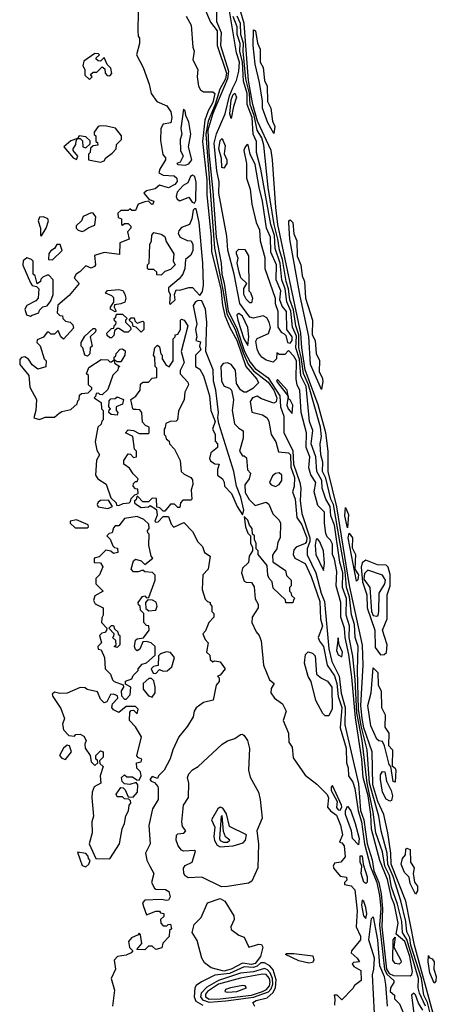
# Model space of a CAD drawing. Extents: x 2889633 to 3052318, y 540750 to 918690.
# Tile 405 of 656: x 3048407 to 3050668, y 694445 to 699785. Entities that reach past the tile are written whole.
import ezdxf

# ---------------------------------------------------------------- set-up
doc = ezdxf.new("R2010")
doc.units = 0

msp = doc.modelspace()

# ---------------------------------------------------------------- linework, layer by layer
at = {"layer": '0CON02XD'}
for points in [[(3050525, 694600), (3050535, 694607.5), (3050537.6, 694622.4), (3050524.3, 694704.3), (3050496.2, 694786.2), (3050450, 694825), (3050460, 694885), (3050440, 694985), (3050424.6, 695025), (3050401.8, 695121.8), (3050360.5, 695225), (3050316.4, 695395), (3050313, 695475), (3050297.2, 695575), (3050270.6, 695675), (3050263.6, 695775), (3050228.3, 695998.3), (3050209.6, 696219.6), (3050192.6, 696342.6), (3050172.1, 696435), (3050168.6, 696485), (3050148.6, 696545), (3050150, 696625), (3050124, 696715), (3050127, 696793), (3050115, 696860), (3050103.3, 696885), (3050105, 696940), (3050093, 696963), (3050075, 696980), (3050068.3, 696998.3), (3050060, 697055), (3050060, 697115), (3050025, 697150), (3050003.8, 697225), (3050013.3, 697275), (3049987.3, 697317.3), (3049976, 697355), (3049981.2, 697415), (3049961.9, 697465), (3049963.8, 697545), (3049934.3, 697655), (3049927.5, 697775), (3049913, 697803), (3049906.4, 697836.4), (3049908.6, 697935), (3049895, 697960), (3049865, 697990), (3049845, 697970), (3049815, 697970), (3049801.7, 697978.3), (3049800, 697945), (3049781.7, 697928.3), (3049745, 697938), (3049720.8, 697955), (3049705, 697976.2), (3049695, 697997.5), (3049688.3, 698041.7), (3049695, 698056.2), (3049756.7, 698083.3), (3049767.5, 698115), (3049761.2, 698145), (3049748.3, 698168.3), (3049728.6, 698178.6), (3049675, 698166.2), (3049655, 698171.2), (3049600.8, 698245), (3049570.4, 698405), (3049535.7, 698535), (3049530.7, 698610.7), (3049488.1, 698845), (3049490, 698905), (3049476.5, 698965), (3049462.5, 699115), (3049475, 699166.2), (3049521.8, 699275), (3049545, 699372), (3049564.2, 699415.8), (3049582.5, 699455), (3049595.8, 699505), (3049598.6, 699555), (3049583.5, 699605), (3049539.1, 699865)], [(3049050, 699825), (3049047.5, 699725), (3049050, 699695), (3049057.5, 699685), (3049057.5, 699655), (3049040, 699595), (3049076.7, 699525), (3049110, 699435), (3049120, 699385), (3049150.7, 699340.7), (3049205, 699317.5), (3049227.5, 699285), (3049232.5, 699255), (3049227.5, 699225), (3049185, 699217.5), (3049173.3, 699195), (3049170.4, 699130.4), (3049183.6, 699053.6), (3049197.5, 699035), (3049197.5, 699025), (3049167.5, 698975), (3049162.5, 698955), (3049185, 698942.5), (3049245, 698937.5), (3049260, 698925), (3049261.7, 698908.3), (3049248.3, 698891.7), (3049215, 698872.5), (3049165, 698887.5), (3049141.7, 698868.3), (3049095, 698857.5), (3049080, 698845), (3049110, 698810), (3049135, 698800), (3049130, 698785), (3049123, 698783), (3049105, 698800), (3049085, 698797.5), (3049050, 698785), (3049035, 698750), (3049015, 698750), (3049005, 698760), (3048995, 698750), (3048955, 698750), (3048940, 698735), (3048941.7, 698711.7), (3048960, 698705), (3048960, 698675), (3048965, 698670), (3048975, 698680), (3048995, 698680), (3049010, 698665), (3049010, 698655), (3048992.5, 698635), (3049000, 698595), (3048950, 698575), (3048948.3, 698511.7), (3048865, 698522.5), (3048813.3, 698506.7), (3048817.5, 698455), (3048813, 698447), (3048795, 698437.5), (3048765, 698450), (3048733, 698417), (3048712.5, 698405), (3048702.5, 698385), (3048730, 698355), (3048675, 698290), (3048613, 698237), (3048610, 698195), (3048625, 698180), (3048638.3, 698178.3), (3048640, 698165), (3048655, 698150), (3048680, 698145), (3048695, 698130), (3048698.3, 698111.7), (3048645, 698052.5), (3048630, 698065), (3048615, 698100), (3048595, 698080), (3048575, 698080), (3048565, 698090), (3048555, 698090), (3048536.4, 698063.6), (3048501.7, 698048.3), (3048500, 698035), (3048517, 698017), (3048540, 697945), (3048550, 697935), (3048548.3, 697901.7), (3048505, 697890), (3048475, 697913.3), (3048455, 697943.8), (3048435, 697956), (3048416.2, 697953.8), (3048408.3, 697941.7), (3048406.7, 697915), (3048455.6, 697855.6), (3048461.2, 697791.2), (3048498, 697725), (3048494.3, 697665.7), (3048483.3, 697625), (3048515, 697617.5), (3048545, 697630), (3048595, 697630), (3048621.7, 697651.7), (3048635, 697660), (3048685, 697670), (3048718.3, 697701.7), (3048721.7, 697718.3), (3048730, 697725), (3048731.7, 697748.3), (3048743, 697757), (3048778.3, 697761.7), (3048798.3, 697781.7), (3048798.3, 697788.3), (3048780, 697805), (3048780, 697855), (3048770, 697865), (3048781.7, 697898.3), (3048848.3, 697941.7), (3048885, 697940), (3048895, 697930), (3048905, 697930), (3048920, 697940), (3048920, 697955), (3048928.3, 697961.7), (3048930, 697975), (3048951.7, 697998.3), (3048965, 698000), (3048978.3, 697988.3), (3048977.5, 697965), (3048955, 697930), (3048935, 697930), (3048920, 697940), (3048921.7, 697921.7), (3048950, 697905), (3048941.7, 697898.3), (3048940, 697885), (3048913, 697857), (3048885, 697780), (3048855, 697750), (3048841.7, 697751.7), (3048835, 697760), (3048821.7, 697758.3), (3048818.3, 697741.7), (3048810, 697735), (3048848.3, 697708.3), (3048850, 697675), (3048860, 697665), (3048860, 697615), (3048851.7, 697608.3), (3048848.3, 697591.7), (3048830, 697575), (3048816.7, 697495), (3048825, 697450), (3048840, 697425), (3048823.6, 697396.4), (3048817.5, 697315), (3048830, 697295), (3048876.4, 697266.4), (3048901.7, 697191.7), (3048930, 697165), (3048931.7, 697151.7), (3048945, 697150), (3048968.3, 697161.7), (3049000, 697165), (3049008.3, 697171.7), (3049011.7, 697188.3), (3049031.7, 697208.3), (3049050, 697215), (3049048.3, 697238.3), (3049035, 697240), (3049022.5, 697255), (3049025, 697270), (3049035, 697280), (3049045, 697280), (3049050, 697295), (3049021.7, 697321.7), (3049003, 697353), (3048972.5, 697375), (3048972.5, 697395), (3048995, 697430), (3049008.3, 697428.3), (3049025, 697410), (3049040, 697415), (3049040, 697445), (3049030, 697455), (3049020, 697525), (3048980, 697545), (3048995, 697560), (3049025, 697557.5), (3049055, 697540), (3049105, 697540), (3049110, 697545), (3049110, 697575), (3049090, 697585), (3049073, 697603), (3049070, 697655), (3049058.3, 697668.3), (3049038.3, 697671.7), (3049025, 697670), (3049020, 697675), (3049010, 697725), (3049036.4, 697743.6), (3049060, 697775), (3049061.7, 697808.3), (3049075, 697820), (3049105, 697820), (3049125, 697840), (3049150, 697845), (3049150, 697895), (3049142.5, 697905), (3049140, 697955), (3049132.5, 697965), (3049140, 698005), (3049155, 698020), (3049165, 698010), (3049173, 697973), (3049180, 697965), (3049180, 697945), (3049201.7, 697911.7), (3049218.3, 697901.7), (3049240, 697935), (3049240, 698055), (3049250, 698065), (3049250, 698075), (3049265, 698080), (3049280, 698105), (3049280, 698155), (3049285, 698160), (3049300, 698155), (3049320, 698125), (3049282.5, 697985), (3049300, 697925), (3049278.3, 697881.7), (3049277.5, 697865), (3049318.3, 697818.3), (3049322.5, 697805), (3049302.5, 697765), (3049300, 697725), (3049268.8, 697661.2), (3049262.5, 697615), (3049255, 697607.5), (3049223.6, 697606.4), (3049200, 697595), (3049197, 697573), (3049190, 697565), (3049190, 697535), (3049198.3, 697528.3), (3049201.7, 697511.7), (3049218.3, 697498.3), (3049220, 697485), (3049246.1, 697456.1), (3049277.5, 697395), (3049283.8, 697333.8), (3049299.3, 697319.3), (3049335, 697302.5), (3049345, 697290), (3049346.7, 697265), (3049337.5, 697235), (3049340, 697185), (3049335, 697180), (3049291.7, 697178.3), (3049280, 697165), (3049275, 697140), (3049265, 697140), (3049247, 697157), (3049225, 697157.5), (3049195, 697120), (3049185, 697120), (3049167, 697137), (3049151.7, 697141.7), (3049148.3, 697188.3), (3049125, 697190), (3049105, 697170), (3049075, 697170), (3049048.3, 697198.3), (3049041.7, 697198.3), (3049038.3, 697181.7), (3049030, 697175), (3049030, 697165), (3049040, 697155), (3049065, 697140), (3049106.4, 697143.6), (3049115, 697150), (3049148.3, 697128.3), (3049153, 697097), (3049140, 697065), (3049145, 697060)], [(3049405, 699860), (3049442, 699772), (3049477.5, 699725), (3049478.9, 699645), (3049528.4, 699495), (3049524.4, 699464.4), (3049492.4, 699407.6), (3049466.8, 699325), (3049428.8, 699235), (3049416.3, 699165), (3049463.8, 698545), (3049511.7, 698311.7), (3049530.6, 698190.6), (3049575.3, 698105), (3049618.8, 697978.8), (3049646.9, 697916.9), (3049675, 697881.1), (3049755, 697819.4), (3049786.2, 697775), (3049801.9, 697735), (3049797.8, 697712.2), (3049785, 697706), (3049718, 697728), (3049695, 697742.5), (3049670, 697735), (3049657.5, 697715), (3049667, 697657), (3049725, 697641.2), (3049748.8, 697625), (3049758, 697605), (3049771.2, 697535), (3049796.2, 697495), (3049811.7, 697441.7), (3049865, 697436.2), (3049875.4, 697425.4), (3049877.9, 697357.9), (3049897.5, 697302.5), (3049896.1, 697253.9), (3049887.5, 697225), (3049901.2, 697185), (3049910, 697085), (3049937.5, 697045), (3049964.2, 696975), (3049962.5, 696955), (3049955, 696944.2), (3049907.5, 696925), (3049895, 696910), (3049891.2, 696885), (3049900, 696865), (3049956.2, 696835), (3049988.8, 696765), (3050035, 696630), (3050038.8, 696535), (3050050, 696495), (3050026.2, 696435), (3050033.9, 696413.9), (3050055.7, 696385.7), (3050076, 696285), (3050115, 696226.7), (3050127.8, 696185), (3050134.2, 696115), (3050154.1, 696054.1), (3050145.8, 695945), (3050177.5, 695835), (3050180, 695755), (3050188.3, 695728.3), (3050190.8, 695685), (3050215, 695650), (3050225.5, 695615.5), (3050243.4, 695493.4), (3050261.1, 695435), (3050277.1, 695315), (3050311.1, 695191.1)], [(3049475.3, 699825.3), (3049474.2, 699775), (3049499.6, 699715), (3049496.7, 699645), (3049539.7, 699505), (3049535.2, 699464.8), (3049454.1, 699275.9), (3049427.9, 699185), (3049432.2, 699065), (3049454.6, 698854.6), (3049472, 698605), (3049499.5, 698465), (3049503.5, 698405), (3049516.6, 698356.6), (3049537.1, 698205), (3049585, 698111.4), (3049627.4, 697985), (3049657.1, 697927.1), (3049683.7, 697893.7), (3049755, 697842.5), (3049819.1, 697745), (3049822.2, 697685), (3049840.6, 697635), (3049840.8, 697545), (3049888.2, 697448.2), (3049892.5, 697375), (3049926.7, 697275), (3049933.1, 697245), (3049928.5, 697175), (3049936.9, 697106.9), (3049981.8, 696975), (3049981.5, 696955), (3049967.5, 696915), (3049967, 696883), (3050014.5, 696784.5), (3050042.2, 696675), (3050060.2, 696630.2), (3050083.7, 696373.7), (3050101.4, 696305), (3050139.5, 696225), (3050152, 696132), (3050172, 696055), (3050170.7, 695960.7), (3050245, 695640), (3050256.7, 695496.7), (3050274.1, 695445), (3050292.5, 695315), (3050318.5, 695228.5), (3050329, 695169), (3050354.8, 695105), (3050368.4, 695045), (3050375.2, 694965), (3050371.4, 694865), (3050396.7, 694635), (3050412, 694612), (3050435, 694602.1), (3050525, 694600)], [(3050656.2, 694375), (3050548.5, 694765), (3050501.4, 695005), (3050422.7, 695205), (3050421.1, 695265), (3050404.4, 695374.4), (3050381.9, 695475), (3050350, 695545), (3050322.9, 695635), (3050319.4, 695815), (3050274.7, 695945), (3050264.6, 695995.4), (3050257.7, 696065), (3050270.6, 696285), (3050266.4, 696393.6), (3050196.9, 696716.9), (3050127, 697143), (3050080, 697335), (3050081.4, 697445), (3050067.5, 697545), (3050026, 697696), (3049956.4, 697886.4), (3049936.9, 698005), (3049933.2, 698085), (3049806.7, 698675), (3049796.8, 698766.8), (3049779.2, 699025), (3049770.6, 699075), (3049697.9, 699235), (3049672.1, 699325), (3049648.9, 699455), (3049624.6, 699765), (3049606.9, 699825)], [(3049310, 699805), (3049336.7, 699755), (3049346.4, 699636.4), (3049353.3, 699615), (3049346.4, 699566.4), (3049373.3, 699515), (3049370, 699475), (3049377.5, 699425), (3049387.5, 699405), (3049404.1, 699394.1), (3049455, 699393.8), (3049466, 699385), (3049455, 699336.7), (3049429.2, 699290.8), (3049410.8, 699239.2), (3049399.2, 699125), (3049422.9, 698915), (3049422.5, 698835), (3049446.2, 698605), (3049446.9, 698526.9), (3049497.7, 698325), (3049507.4, 698237.4)], [(3050608.2, 694435), (3050576.5, 694505), (3050569.2, 694535), (3050571.5, 694585), (3050533.3, 694713.3), (3050506.7, 694796.7), (3050483.1, 694835), (3050480, 694895), (3050457.7, 694987.7), (3050425, 695080), (3050413, 695143), (3050388.5, 695195), (3050375, 695272.5), (3050338.9, 695375), (3050325, 695486.7), (3050292.2, 695645), (3050265.4, 695875), (3050235.7, 696025.7), (3050226.9, 696205), (3050213.6, 696333.6), (3050194.4, 696435), (3050197, 696497), (3050177.5, 696555), (3050180.5, 696645), (3050158.6, 696705), (3050159.6, 696785), (3050143.8, 696843.8), (3050114.4, 697044.4), (3050095.6, 697095), (3050091.4, 697145), (3050067.5, 697185), (3050048, 697245), (3050046.9, 697285), (3050019.2, 697335), (3050014.3, 697415), (3049988, 697485), (3049997.3, 697557.3), (3049980, 697605), (3049960.9, 697795), (3049933, 697853), (3049925, 697943.3), (3049904.5, 698005), (3049908.3, 698068.3), (3049887.2, 698117.2), (3049877.9, 698205), (3049855.5, 698255), (3049847.5, 698325), (3049828.9, 698375), (3049820, 698465), (3049793.6, 698543.6), (3049788.8, 698615), (3049769.1, 698675), (3049714.4, 698975), (3049691.4, 699065), (3049692.5, 699125), (3049672.9, 699165), (3049668.2, 699255), (3049640.5, 699325), (3049640.8, 699385), (3049621.4, 699451.4), (3049616.6, 699555), (3049601.8, 699615), (3049603.3, 699655), (3049586.7, 699705), (3049586.4, 699746.4), (3049565, 699802.5)], [(3050640, 694375), (3050618.8, 694455), (3050599.5, 694495), (3050586.6, 694585), (3050529.1, 694765), (3050524.5, 694805), (3050507.4, 694837.4), (3050502.2, 694895), (3050475.5, 695005.5), (3050432.7, 695137.3), (3050404.6, 695205), (3050400.5, 695265), (3050368, 695385), (3050355.7, 695465), (3050305.4, 695645), (3050293.1, 695825), (3050259.4, 695955), (3050244.7, 696045), (3050239.4, 696255), (3050243.8, 696385), (3050228, 696435), (3050224.4, 696505), (3050206.7, 696556.7), (3050197.1, 696655), (3050180.5, 696705), (3050172.4, 696792.4), (3050145, 696943.3), (3050109.1, 697155), (3050094.5, 697185), (3050068, 697298), (3050050, 697335), (3050050.8, 697385), (3050040.8, 697425), (3050036.7, 697485), (3050043.8, 697525), (3050038.6, 697575), (3049973.2, 697805), (3049946.5, 697866.5), (3049934.7, 697955), (3049921.2, 698005), (3049921.3, 698075), (3049905.4, 698125), (3049891.7, 698211.7), (3049872.7, 698265), (3049866.2, 698325), (3049852.5, 698365), (3049833.6, 698485), (3049816.5, 698535), (3049807.1, 698595), (3049787.3, 698675), (3049754.4, 698875), (3049730.8, 699105), (3049720.6, 699145), (3049695, 699186.7), (3049678.8, 699265), (3049656.8, 699325), (3049653.5, 699385), (3049634.7, 699464.7), (3049618.8, 699615), (3049620.8, 699655), (3049607.5, 699705), (3049605.5, 699765), (3049586.9, 699805)], [(3049785, 699167.5), (3049752.5, 699225), (3049724, 699305), (3049723.6, 699343.6), (3049707.5, 699445), (3049684.2, 699544.2), (3049674.4, 699645), (3049675, 699730), (3049685.8, 699725), (3049697.3, 699657.3), (3049710.8, 699625), (3049712, 699555), (3049727.5, 699525), (3049736, 699455), (3049750, 699425), (3049751.7, 699341.7), (3049770, 699305), (3049778, 699235), (3049792, 699205), (3049785, 699167.5)], [(3048785, 699460), (3048800, 699475), (3048791.7, 699488.3), (3048805, 699500), (3048825, 699500), (3048855, 699530), (3048868.3, 699518.3), (3048870, 699495), (3048881.7, 699481.7), (3048895, 699480), (3048907, 699493), (3048901.7, 699521.7), (3048881.7, 699541.7), (3048865, 699580), (3048845, 699560), (3048831.7, 699561.7), (3048821.7, 699571.7), (3048821.7, 699578.3), (3048840, 699595), (3048835, 699600), (3048815, 699602.5), (3048755, 699560), (3048750, 699535), (3048760, 699515), (3048760, 699485), (3048785, 699460)], [(3049555, 699250), (3049547.5, 699275), (3049555, 699350), (3049565, 699380), (3049575, 699386.7), (3049583.8, 699365), (3049566.7, 699315), (3049555, 699250)], [(3049305, 698996.7), (3049325, 699003.3), (3049341.2, 699025), (3049323.3, 699095), (3049336.2, 699165), (3049325, 699230), (3049307.5, 699265), (3049305, 699290), (3049295, 699300), (3049282, 699195), (3049285.9, 699164.1), (3049276.7, 699135), (3049280, 699075), (3049293.3, 699045), (3049278.3, 699011.7), (3049260, 699005), (3049265, 699000), (3049305, 698996.7)], [(3048845, 699012.5), (3048865, 699020), (3048873.6, 699036.4), (3048909.3, 699060.7), (3048930, 699085), (3048931.7, 699108.3), (3048960, 699135), (3048960, 699155), (3048927, 699197), (3048878.3, 699208.3), (3048845, 699208.8), (3048832.5, 699205), (3048810, 699175), (3048811.7, 699161.7), (3048820, 699155), (3048820, 699125), (3048828.3, 699118.3), (3048830, 699105), (3048805, 699100), (3048791.7, 699088.3), (3048790, 699065), (3048780, 699055), (3048780, 699025), (3048845, 699012.5)], [(3048715, 699027.5), (3048722.5, 699045), (3048697.5, 699075), (3048697.5, 699085), (3048711.7, 699108.3), (3048712.5, 699127.5), (3048720, 699140), (3048685, 699127.5), (3048646.7, 699095), (3048697.5, 699035), (3048715, 699027.5)], [(3048765, 699090), (3048788.3, 699111.7), (3048788.3, 699128.3), (3048765, 699150), (3048730, 699155), (3048720, 699140), (3048735, 699140), (3048748.3, 699128.3), (3048750, 699095), (3048765, 699090)], [(3049515, 698980), (3049503.6, 698983.6), (3049501.7, 699031.7), (3049486.7, 699085), (3049495, 699130), (3049505, 699140), (3049521.7, 699101.7), (3049517, 699057), (3049530, 699025), (3049530, 699005), (3049515, 698980)], [(3049875, 698030), (3049885.8, 698045), (3049886, 698065), (3049856.7, 698105), (3049855, 698202.5), (3049831.7, 698231.7), (3049817.5, 698265), (3049823.8, 698315), (3049798.8, 698375), (3049800, 698455), (3049768.8, 698525), (3049768.6, 698605), (3049746, 698655), (3049725, 698800), (3049705.7, 698875), (3049685, 699000), (3049656.7, 699055), (3049647, 699107), (3049641.7, 699108.3), (3049630, 699095), (3049622.5, 699075), (3049636.7, 699005), (3049636.7, 698925), (3049656.7, 698865), (3049666.7, 698785), (3049690, 698685), (3049707.5, 698645), (3049712.5, 698585), (3049737.5, 698495), (3049737.5, 698435), (3049792.5, 698275), (3049792.5, 698245), (3049807.5, 698205), (3049808.3, 698118.3), (3049825, 698090), (3049841.7, 698081.7), (3049851.7, 698071.7), (3049860, 698035), (3049875, 698030)], [(3049355, 698790), (3049362.5, 698805), (3049363.6, 698903.6), (3049356.7, 698935), (3049345, 698942.5), (3049333.8, 698935), (3049319.6, 698900.4), (3049294.6, 698885.4), (3049260.9, 698849.1), (3049255.8, 698825.8), (3049260.9, 698810.9), (3049275, 698802), (3049325, 698822.5), (3049342.5, 698795), (3049355, 698790)], [(3049225, 698242.5), (3049250, 698265), (3049247.5, 698295), (3049255, 698320), (3049275, 698317.5), (3049325, 698332.5), (3049345, 698332.5), (3049385, 698290), (3049399.2, 698310.8), (3049404, 698345), (3049400.8, 698465), (3049380, 698685), (3049365, 698760), (3049355, 698760), (3049348.3, 698751.7), (3049340, 698705), (3049327.5, 698675), (3049285, 698657.5), (3049270.7, 698639.3), (3049267.5, 698625), (3049277.5, 698605), (3049315, 698587.5), (3049337.5, 698585), (3049346.1, 698566.1), (3049345.9, 698534.1), (3049335, 698507.5), (3049306.7, 698485), (3049302.5, 698435), (3049291.2, 698405), (3049271.2, 698378.8), (3049215, 698330), (3049213.8, 698315), (3049223.3, 698295), (3049220, 698245), (3049225, 698242.5)], [(3048525, 698612.5), (3048551.2, 698655), (3048562.5, 698695), (3048560, 698705), (3048535.9, 698715.9), (3048515, 698713.3), (3048506.2, 698695), (3048520, 698655), (3048520, 698615), (3048525, 698612.5)], [(3048745, 698636.7), (3048755, 698640), (3048781.7, 698658.3), (3048815, 698670), (3048820, 698715), (3048805.9, 698735.9), (3048795, 698736.7), (3048751.7, 698718.3), (3048742.5, 698695), (3048713, 698667), (3048712.5, 698655), (3048723.9, 698643.9), (3048745, 698636.7)], [(3050045, 697780), (3049984.5, 697915), (3049976.4, 698066.4), (3049929.2, 698285), (3049872.5, 698595), (3049866.4, 698683.6), (3049867.5, 698695), (3049875, 698700), (3049889.2, 698685), (3049893.9, 698623.9), (3049910.8, 698585), (3049912.3, 698502.3), (3049932.5, 698455), (3049939.2, 698395), (3049952.5, 698365), (3049958, 698275), (3049996, 698155), (3049993.3, 698075), (3050009.2, 698045), (3050016, 697975), (3050033.6, 697936.4), (3050031.2, 697875), (3050048, 697845), (3050051.2, 697825), (3050045, 697780)], [(3049175, 698400), (3049151.7, 698401.7), (3049150, 698415), (3049135, 698430), (3049105, 698430), (3049100, 698435), (3049100, 698455), (3049110, 698465), (3049113.6, 698566.4), (3049122.5, 698585), (3049123, 698617), (3049135, 698630), (3049175, 698622.5), (3049195, 698610), (3049201.7, 698581.7), (3049242.5, 698515), (3049240, 698475), (3049250, 698455), (3049225, 698430), (3049195, 698420), (3049175, 698400)], [(3048585, 698483.3), (3048637, 698533), (3048626.2, 698566.2), (3048607.5, 698565), (3048596.1, 698543.9), (3048575, 698531.2), (3048565, 698517.5), (3048562.5, 698485), (3048585, 698483.3)], [(3049665, 698250), (3049655, 698250), (3049635, 698270), (3049623.3, 698295), (3049623, 698327), (3049640, 698355), (3049607.5, 698385), (3049597.5, 698415), (3049587.5, 698465), (3049591.7, 698491.7), (3049582.5, 698515), (3049583, 698527), (3049595, 698540), (3049628.3, 698538.3), (3049647.5, 698505), (3049650, 698315), (3049660, 698305), (3049670, 698275), (3049665, 698250)], [(3048465, 698177.5), (3048475, 698182.5), (3048510, 698195), (3048515, 698210), (3048533, 698227), (3048556.4, 698233.6), (3048575, 698260), (3048587.5, 698295), (3048587.5, 698375), (3048565, 698400), (3048555, 698400), (3048531.7, 698388.3), (3048521.7, 698378.3), (3048520, 698365), (3048501.7, 698351.7), (3048490, 698395), (3048480, 698405), (3048480, 698475), (3048470, 698485), (3048445, 698493.8), (3048425, 698477.5), (3048424.3, 698454.3), (3048465, 698357.5), (3048475, 698343.3), (3048498.3, 698338.3), (3048510, 698325), (3048507.5, 698275), (3048495, 698260), (3048446.2, 698235), (3048434, 698215), (3048443.3, 698185), (3048465, 698177.5)], [(3048925, 698200), (3048900, 698215), (3048900, 698225), (3048917.5, 698252.5), (3048917, 698277), (3048907, 698287), (3048871.7, 698301.7), (3048883, 698317), (3048945, 698322.5), (3048966.4, 698316.4), (3048976.4, 698296.4), (3048982.5, 698275), (3048976.4, 698253.6), (3048956.4, 698243.6), (3048921.7, 698238.3), (3048920, 698225), (3048930, 698205), (3048925, 698200)], [(3049615, 697100), (3049622.5, 697125), (3049606.7, 697195), (3049583.3, 697255), (3049568.8, 697335), (3049487.5, 697595), (3049482.5, 697625), (3049486.2, 697655), (3049471.2, 697775), (3049458.8, 697825), (3049456.4, 697886.4), (3049417.5, 697985), (3049422.5, 698145), (3049414.2, 698214.2), (3049395, 698260), (3049375, 698262.5), (3049360, 698255), (3049347.5, 698235), (3049367.5, 698135), (3049360.6, 698105), (3049367.5, 698065), (3049362.5, 698045), (3049387, 698037), (3049382.5, 698015), (3049390, 697995), (3049360, 697965), (3049360, 697905), (3049385, 697890), (3049403.9, 697853.9), (3049436.2, 697745), (3049443.3, 697665), (3049467.5, 697605), (3049453.3, 697565), (3049467, 697537), (3049468.3, 697498.3), (3049480, 697485), (3049480, 697465), (3049443.9, 697436.1), (3049436.7, 697405), (3049442.3, 697392.3), (3049465, 697376.7), (3049490, 697375), (3049480, 697345), (3049480, 697315), (3049507.5, 697295), (3049516.4, 697276.4), (3049517.5, 697255), (3049556.1, 697216.1), (3049586.7, 697145), (3049615, 697100)], [(3049507.4, 698237.4), (3049520.4, 698180.4), (3049546.4, 698116.4), (3049585, 698047.5), (3049633.5, 697903.5), (3049693.8, 697835), (3049703.3, 697815), (3049672.5, 697785), (3049637.5, 697765), (3049622.5, 697765), (3049605, 697777.5), (3049582.7, 697812.7), (3049578, 697885), (3049555, 697914.2), (3049535, 697923.1), (3049510.5, 697919.5), (3049498, 697905), (3049502, 697825), (3049517, 697797), (3049545, 697787.5), (3049555.9, 697775.9), (3049566.4, 697723.6), (3049560, 697665), (3049573, 697593), (3049595, 697570), (3049620, 697555), (3049620, 697515), (3049600, 697445), (3049615, 697420), (3049625, 697420), (3049638.3, 697408.3), (3049643, 697343), (3049660, 697325), (3049652.5, 697295), (3049627.7, 697262.3), (3049630.4, 697220.4), (3049652.5, 697182.5), (3049685, 697150), (3049745, 697167.5), (3049758.3, 697158.3), (3049780, 697105), (3049815, 697070), (3049822.5, 697055), (3049820, 696975), (3049808.3, 696951.7), (3049802.5, 696915), (3049787.5, 696895), (3049778.3, 696881.7), (3049780, 696845), (3049848.3, 696798.3), (3049855, 696770), (3049880, 696745), (3049880, 696715), (3049870, 696705), (3049870, 696685), (3049878.3, 696678.3), (3049881.7, 696661.7), (3049900, 696645), (3049891.7, 696638.3), (3049888.3, 696621.7), (3049851.7, 696621.7), (3049848.3, 696638.3), (3049781.7, 696701.7), (3049777, 696737), (3049760, 696755), (3049753, 696773), (3049750, 696825), (3049700, 696885), (3049700, 696905), (3049690, 696915), (3049690, 696945), (3049680, 696965), (3049680, 696985), (3049670, 696995), (3049667.5, 697025), (3049653, 697043), (3049645, 697070), (3049625, 697090), (3049632.5, 697035), (3049645, 697000), (3049660, 696985), (3049660, 696945), (3049670, 696925), (3049670, 696905), (3049652.5, 696875), (3049648, 696842), (3049615, 696810), (3049611.2, 696785), (3049625, 696740), (3049635, 696733.8), (3049665, 696732.5), (3049679.3, 696709.3), (3049683.6, 696643.6), (3049700, 696615), (3049700, 696595), (3049668.8, 696545), (3049666.7, 696515), (3049690, 696465), (3049706.1, 696446.1), (3049716.4, 696416.4), (3049730, 696285), (3049762.5, 696205), (3049786.7, 696185), (3049772, 696158), (3049770, 696135), (3049790, 696105), (3049833.3, 696075), (3049852.5, 696035), (3049836.2, 695985), (3049866, 695915), (3049867, 695867), (3049885, 695840), (3049891.2, 695781.2), (3049955, 695687.5), (3050018.6, 695638.6), (3050075, 695582.5), (3050082.5, 695565), (3050077.5, 695515), (3050092.5, 695495), (3050125, 695470), (3050147, 695417), (3050158.8, 695365), (3050142.5, 695325), (3050155, 695320), (3050166.7, 695305), (3050172.5, 695245), (3050150, 695215), (3050115, 695210), (3050107.5, 695195), (3050111.7, 695181.7), (3050145, 695140), (3050180, 695135), (3050181.7, 695118.3), (3050170, 695105), (3050170, 695095), (3050205, 695086.7), (3050225.7, 695065), (3050237.7, 694952.3), (3050233.3, 694865), (3050256.7, 694815), (3050256.7, 694795), (3050206.7, 694735), (3050206.2, 694725), (3050238, 694695), (3050250, 694675), (3050218.3, 694671.7), (3050210, 694665), (3050220.7, 694650.7), (3050258.3, 694628.3), (3050260, 694575), (3050223.6, 694546.4), (3050215, 694530), (3050155, 694470), (3050130, 694495), (3050112.5, 694495), (3050117.5, 694475), (3050115, 694440)], [(3048905, 698060), (3048895, 698060), (3048881.7, 698071.7), (3048880, 698085), (3048905, 698110), (3048918.3, 698111.7), (3048921.7, 698128.3), (3048928.3, 698131.7), (3048930, 698145), (3048921.7, 698151.7), (3048920, 698165), (3048928.3, 698171.7), (3048931.7, 698188.3), (3048965, 698187.5), (3048990, 698165), (3048980, 698155), (3048980, 698145), (3049008.3, 698118.3), (3049010, 698105), (3048995, 698090), (3048975, 698090), (3048945, 698110), (3048935, 698110), (3048921.7, 698098.3), (3048917, 698073), (3048905, 698060)], [(3049065, 698090), (3049038.3, 698118.3), (3049021.7, 698121.7), (3049018.3, 698138.3), (3049000, 698155), (3049011.7, 698168.3), (3049028.3, 698168.3), (3049031.7, 698151.7), (3049045, 698140), (3049075, 698150), (3049080, 698145), (3049080, 698105), (3049065, 698090)], [(3049645, 698017.5), (3049650, 698065), (3049645.4, 698115), (3049615, 698176.7), (3049595, 698191.4), (3049585.7, 698184.3), (3049589.7, 698155), (3049622.3, 698055), (3049645, 698017.5)], [(3048775, 697960), (3048760, 697965), (3048750, 698005), (3048740, 698015), (3048740, 698035), (3048760.7, 698069.3), (3048805, 698110), (3048815, 698110), (3048820, 698105), (3048818.3, 698091.7), (3048790, 698065), (3048800, 698015), (3048790, 698005), (3048787, 697973), (3048775, 697960)], [(3049885, 697650), (3049888.5, 697695), (3049875, 697723.8), (3049867.5, 697727.5), (3049864.3, 697743.7), (3049858.1, 697775), (3049805, 697833.3), (3049800, 697825), (3049805, 697816.7), (3049864.3, 697743.7), (3049855.7, 697695), (3049863.3, 697675), (3049885, 697650)], [(3048935, 697640), (3048903, 697643), (3048890, 697655), (3048891.7, 697668.3), (3048900, 697675), (3048890, 697685), (3048891.7, 697718.3), (3048901.7, 697728.3), (3048925, 697730), (3048935, 697740), (3048970, 697725), (3048965, 697700), (3048930, 697685), (3048930, 697665), (3048940, 697655), (3048935, 697640)], [(3049795, 697254.2), (3049815.6, 697264.4), (3049830, 697285), (3049830, 697315), (3049815, 697326.7), (3049795, 697323.3), (3049778.3, 697311.7), (3049762.5, 697275), (3049771.7, 697261.7), (3049795, 697254.2)], [(3048885, 697133.3), (3048910, 697145), (3048888.3, 697178.3), (3048845, 697177.5), (3048831.7, 697168.3), (3048827.5, 697155), (3048833, 697143), (3048885, 697133.3)], [(3050185, 697030), (3050171.4, 697095), (3050175, 697140), (3050191.7, 697101.7), (3050185, 697030)], [(3048985, 696100), (3049007, 696123), (3049010, 696165), (3048981.7, 696181.7), (3048981.7, 696198.3), (3049015, 696210), (3049021.7, 696228.3), (3049050, 696255), (3049050, 696265), (3049070.7, 696289.3), (3049095, 696297.5), (3049141.7, 696338.3), (3049142.5, 696385), (3049120, 696405), (3049095, 696412.5), (3049075, 696410), (3049058.3, 696371.7), (3049045, 696362.5), (3049035, 696370), (3049030, 696385), (3049035, 696420), (3049045, 696427.5), (3049078.3, 696431.7), (3049110, 696475), (3049108.3, 696498.3), (3049095, 696500), (3049080, 696515), (3049080, 696565), (3049061.7, 696581.7), (3049060, 696605), (3049051.7, 696611.7), (3049050, 696625), (3049073, 696657), (3049085, 696660), (3049095, 696650), (3049108.3, 696651.7), (3049142.5, 696745), (3049141.7, 696771.7), (3049127, 696787), (3049085, 696790), (3049075, 696800), (3049049.3, 696790.7), (3049025, 696790), (3049012.5, 696805), (3049025, 696850), (3049035, 696860), (3049065, 696850), (3049085, 696830), (3049130, 696865), (3049120, 696875), (3049107.5, 696935), (3049110, 696995), (3049101.7, 697001.7), (3049100, 697015), (3049110, 697025), (3049108.3, 697048.3), (3049080, 697075), (3049045, 697090), (3048975, 697080), (3048945, 697040), (3048925, 697040), (3048915, 697030), (3048908.3, 697001.7), (3048891.7, 696998.3), (3048880, 696985), (3048898.3, 696968.3), (3048911.7, 696931.7), (3048921.7, 696921.7), (3048938.3, 696918.3), (3048940, 696895), (3048915, 696890), (3048901.7, 696901.7), (3048875, 696907.5), (3048838.3, 696871.7), (3048810, 696865), (3048811.7, 696841.7), (3048845, 696840), (3048857, 696817), (3048840, 696775), (3048820, 696755), (3048820, 696725), (3048860, 696685), (3048815, 696660), (3048807.5, 696635), (3048817, 696617), (3048860, 696595), (3048860, 696555), (3048851.7, 696541.7), (3048850, 696515), (3048880, 696485), (3048878.3, 696471.7), (3048868.3, 696461.7), (3048851.7, 696458.3), (3048840, 696445), (3048850, 696405), (3048835, 696390), (3048830, 696385), (3048831.7, 696371.7), (3048848.3, 696368.3), (3048867.5, 696325), (3048870, 696265), (3048900, 696235), (3048910, 696205), (3048920, 696195), (3048968.3, 696178.3), (3048970, 696165), (3048957.5, 696145), (3048958.3, 696118.3), (3048975, 696100), (3048985, 696100)], [(3049145, 697060), (3049158.3, 697061.7), (3049185, 697090), (3049215, 697090), (3049228.3, 697048.3), (3049243, 697033), (3049298.3, 697058.3), (3049345, 697010), (3049373, 696953), (3049398.3, 696928.3), (3049410, 696895), (3049440, 696875), (3049430, 696805), (3049400, 696775), (3049397.5, 696695), (3049413, 696643), (3049425, 696630), (3049440, 696625), (3049440, 696615), (3049450, 696605), (3049450, 696575), (3049460, 696565), (3049460, 696545), (3049433.8, 696516.2), (3049415, 696470), (3049400, 696455), (3049413, 696423), (3049430, 696405), (3049420, 696355), (3049438.3, 696338.3), (3049440, 696315), (3049455, 696302.5), (3049465, 696307.5), (3049495, 696302.5), (3049522.5, 696265), (3049495, 696230), (3049480, 696225), (3049490, 696215), (3049490, 696195), (3049472.5, 696175), (3049456.2, 696093.8), (3049405, 696082.5), (3049365, 696052.5), (3049353.3, 696035), (3049347.5, 696005), (3049317, 695953), (3049270, 695895), (3049237.5, 695825), (3049223.6, 695776.4), (3049190, 695715), (3049160, 695685), (3049155, 695670), (3049125, 695680), (3049112.5, 695665), (3049120, 695655), (3049138.3, 695648.3), (3049156.1, 695626.1), (3049157.5, 695615), (3049157.5, 695555), (3049127.5, 695505), (3049108, 695415), (3049114, 695315), (3049089.2, 695265), (3049096.1, 695226.1), (3049113.3, 695195), (3049134, 695155), (3049122.5, 695105), (3049137.5, 695075), (3049145, 695070), (3049198, 695068), (3049216.7, 695056.7), (3049223, 695027), (3049215, 695010), (3049205, 695007.5), (3049175, 695013.3), (3049085, 695010), (3049074, 694995), (3049078.8, 694975), (3049095, 694930), (3049145, 694950), (3049165, 694950), (3049171.7, 694941.7), (3049188.3, 694938.3), (3049188.3, 694921.7), (3049170, 694905), (3049172.5, 694885), (3049185, 694870), (3049205, 694870), (3049211.7, 694878.3), (3049225, 694880), (3049230, 694855), (3049220, 694845), (3049217, 694813), (3049183, 694777), (3049178.3, 694751.7), (3049145, 694742.5), (3049125, 694760), (3049105, 694760), (3049085, 694740), (3049041.7, 694741.7), (3049070, 694775), (3049061.7, 694821.7), (3049055, 694830), (3049048.8, 694821.2), (3049014, 694805), (3048997.5, 694785), (3049003.2, 694753.2), (3049020, 694735), (3049012.5, 694725), (3048985, 694712), (3048936.7, 694705), (3048918.6, 694685), (3048926.9, 694635), (3048903.1, 694585), (3048921.2, 694521.2), (3048911.2, 694435)], [(3048708.3, 697028.3), (3048775, 697030), (3048780, 697035), (3048777.5, 697045), (3048715, 697072.5), (3048680, 697065), (3048680, 697055), (3048708.3, 697028.3)], [(3050235, 696740), (3050189.2, 696975), (3050195, 697000), (3050212.5, 696975), (3050211.2, 696921.2), (3050229.4, 696885), (3050225.8, 696805.8), (3050245.8, 696775), (3050242.5, 696747.5), (3050235, 696740)], [(3050055, 696797.5), (3050060.6, 696835), (3050055.9, 696905), (3050035, 696954), (3050025, 696968), (3050015, 696967.5), (3050010, 696935), (3050013.8, 696885), (3050055, 696797.5)], [(3050365, 696341.2), (3050385, 696342.5), (3050397, 696353), (3050400, 696395), (3050375.8, 696475), (3050400, 696535), (3050400, 696665), (3050416.9, 696715), (3050416.6, 696776.6), (3050406, 696815), (3050395, 696826.7), (3050347.7, 696827.7), (3050285, 696853.8), (3050265, 696840), (3050260.5, 696815), (3050266.6, 696736.6), (3050290.6, 696665), (3050292, 696595), (3050334.6, 696474.6), (3050335, 696380), (3050365, 696341.2)], [(3050345, 696550), (3050352.5, 696555), (3050356.2, 696575), (3050356.7, 696675), (3050388.8, 696725), (3050391.2, 696745), (3050375, 696773.3), (3050295, 696798.8), (3050278.3, 696781.7), (3050275, 696750), (3050306, 696705), (3050315.8, 696575), (3050325, 696553.8), (3050345, 696550)], [(3049108.3, 696578.3), (3049145, 696582.5), (3049153.3, 696605), (3049146.4, 696626.4), (3049127, 696637), (3049101.7, 696638.3), (3049090, 696625), (3049091.7, 696591.7), (3049108.3, 696578.3)], [(3048935, 696380), (3048920, 696385), (3048930, 696395), (3048928.3, 696418.3), (3048910, 696435), (3048918.3, 696441.7), (3048920, 696455), (3048890, 696485), (3048905, 696500), (3048915, 696500), (3048921.7, 696481.7), (3048940, 696465), (3048941.7, 696451.7), (3048950, 696445), (3048950, 696395), (3048935, 696380)], [(3050155, 696330), (3050158.8, 696355), (3050140, 696395), (3050135, 696432.5), (3050126, 696364), (3050135, 696340.8), (3050155, 696330)], [(3049145, 696240), (3049165, 696260), (3049185, 696252.5), (3049206.4, 696253.6), (3049232.5, 696275), (3049247.5, 696325), (3049225, 696352.5), (3049203, 696357), (3049170, 696345), (3049160, 696335), (3049158.3, 696281.7), (3049133, 696277), (3049120, 696265), (3049131.7, 696241.7), (3049145, 696240)], [(3050085, 696010), (3050065, 696010), (3050051.7, 696021.7), (3050013, 696093), (3049987.5, 696195), (3049973, 696223), (3049952.5, 696295), (3049958.3, 696341.7), (3049973, 696357), (3049995, 696350), (3050010, 696335), (3050017.5, 696235), (3050043.8, 696213.8), (3050077.7, 696197.7), (3050100, 696165), (3050103, 696047), (3050085, 696010)], [(3050445, 695650), (3050433, 695653), (3050420, 695735), (3050412.5, 695745), (3050387, 695847), (3050375, 695870), (3050355, 695873.3), (3050345, 695883.3), (3050312.5, 695955), (3050296.2, 696065), (3050314.2, 696135), (3050325, 696270), (3050349.4, 696245), (3050351.4, 696175), (3050368.9, 696145), (3050370.8, 696055), (3050390.6, 696015), (3050388, 695948), (3050409.4, 695915), (3050408.3, 695848.3), (3050429.2, 695825), (3050427.5, 695737.5), (3050445, 695726.2), (3050448.1, 695715), (3050445, 695650)], [(3049125, 696110), (3049142.5, 696135), (3049142.5, 696165), (3049135, 696200), (3049121.7, 696211.7), (3049108.3, 696211.7), (3049077.5, 696185), (3049077.5, 696155), (3049105, 696117.5), (3049125, 696110)], [(3048895, 695233.8), (3048947.5, 695315), (3048963, 695397), (3048976.2, 695425), (3048983, 695467), (3048997.5, 695495), (3049000, 695525), (3049010, 695535), (3049008.3, 695548.3), (3048998.3, 695558.3), (3048975, 695560), (3048965, 695570), (3048935, 695570), (3048930, 695585), (3048955, 695620), (3048968.3, 695618.3), (3048978.3, 695608.3), (3048995, 695570), (3049021.7, 695568.3), (3049046.7, 695595), (3049047.5, 695635), (3049038.3, 695648.3), (3049005, 695637.5), (3048975, 695640), (3048963, 695653), (3048960, 695675), (3048975, 695690), (3048988.3, 695678.3), (3049019.3, 695679.3), (3049041.7, 695661.7), (3049055, 695660), (3049066.4, 695683.6), (3049062.5, 695705), (3049042.5, 695725), (3049040, 695755), (3049065, 695760), (3049070, 695775), (3049051.7, 695781.7), (3049042.5, 695792.5), (3049067.5, 695895), (3049035, 695950), (3049002.5, 695985), (3049005, 696030), (3049011.7, 696038.3), (3049025, 696040), (3049045, 696020), (3049050, 696045), (3049035, 696060), (3048985, 696060), (3048945, 696027.5), (3048915, 696042.5), (3048907.5, 696055), (3048910, 696075), (3048940, 696105), (3048938.3, 696118.3), (3048915, 696127.5), (3048900, 696125), (3048880, 696085), (3048865, 696080), (3048845, 696100), (3048829.3, 696139.3), (3048773, 696153), (3048761.7, 696161.7), (3048735, 696162.5), (3048665, 696132.5), (3048625, 696130), (3048595, 696137.5), (3048583.3, 696126.7), (3048586.7, 696115), (3048630, 696050), (3048650, 695995), (3048638.8, 695965), (3048645, 695933.3), (3048673, 695903), (3048705, 695900), (3048711.7, 695908.3), (3048735, 695910), (3048755, 695900), (3048767.5, 695875), (3048760, 695855), (3048762.5, 695835), (3048790, 695795), (3048795, 695760), (3048815, 695740), (3048830, 695755), (3048828.3, 695768.3), (3048820, 695775), (3048820, 695795), (3048845, 695820), (3048860, 695815), (3048860, 695785), (3048840, 695765), (3048841.7, 695751.7), (3048860, 695735), (3048843.3, 695685), (3048847.5, 695645), (3048810, 695625), (3048800, 695595), (3048797.5, 695565), (3048807.5, 695465), (3048797.5, 695435), (3048800, 695375), (3048783.3, 695315), (3048820, 695235), (3048895, 695233.8)], [(3049502.7, 695082.7), (3049395, 695134.2), (3049320.3, 695130.3), (3049305, 695141.2), (3049298, 695155), (3049296.4, 695183.6), (3049305, 695197.5), (3049342.5, 695215), (3049360, 695275), (3049355, 695280), (3049295, 695276.2), (3049285, 695281.2), (3049266.2, 695305), (3049256.7, 695335), (3049258.3, 695361.7), (3049265, 695370), (3049297, 695373), (3049307.5, 695385), (3049290, 695410), (3049287.1, 695435), (3049296, 695525), (3049323, 695567), (3049324.2, 695645), (3049318, 695675), (3049324.5, 695695.5), (3049345, 695716.7), (3049375.7, 695734.3), (3049505, 695855.8), (3049535, 695874.2), (3049573.6, 695886.4), (3049605, 695907.5), (3049615, 695910), (3049625, 695902.5), (3049642, 695875), (3049653.1, 695833.1), (3049648.8, 695715), (3049657.3, 695677.3), (3049703.3, 695595), (3049712, 695555), (3049722, 695455), (3049693.3, 695385), (3049702.9, 695315), (3049698.1, 695185), (3049667.1, 695112.9), (3049648.8, 695101.2), (3049535, 695084.3), (3049502.7, 695082.7)], [(3048655, 695772.5), (3048687.5, 695815), (3048676.7, 695846.7), (3048665, 695850), (3048645, 695833.3), (3048622, 695795), (3048635, 695780), (3048655, 695772.5)], [(3050415, 695547.5), (3050395, 695556.7), (3050376.2, 695595), (3050364.2, 695665), (3050365, 695690), (3050375, 695707.5), (3050387.5, 695705), (3050397.5, 695655), (3050422.5, 695605), (3050430, 695575), (3050425, 695550), (3050415, 695547.5)], [(3050145, 695498), (3050154.2, 695515), (3050152.5, 695525), (3050105, 695632.5), (3050096.7, 695623.3), (3050097.5, 695605), (3050130, 695545), (3050125, 695512.5), (3050135, 695499.2), (3050145, 695498)], [(3049495, 695299.2), (3049565, 695304.4), (3049618.8, 695321.2), (3049632.5, 695335), (3049637.5, 695365), (3049545, 695408.8), (3049528.9, 695478.9), (3049508.9, 695508.9), (3049495, 695514.3), (3049481.4, 695505), (3049447.5, 695445), (3049465.7, 695405), (3049460, 695355), (3049463.3, 695333.3), (3049478.9, 695308.9), (3049495, 695299.2)], [(3050245, 695310), (3050212, 695345), (3050208, 695385), (3050174, 695475), (3050174.3, 695495), (3050185, 695520), (3050203.3, 695495), (3050228, 695425), (3050248, 695345), (3050245, 695310)], [(3049535, 695324), (3049546.7, 695335), (3049523.3, 695353.3), (3049513, 695383), (3049505, 695467.5), (3049500, 695465), (3049491.2, 695345), (3049495, 695333.8), (3049512.5, 695325), (3049535, 695324)], [(3048765, 695190), (3048781.2, 695205), (3048790, 695225), (3048780, 695235), (3048778.3, 695248.3), (3048765, 695262.5), (3048720, 695270), (3048745, 695197.5), (3048765, 695190)], [(3050555, 695042.5), (3050525, 695100), (3050520, 695135), (3050495, 695160), (3050477.5, 695205), (3050483.3, 695235), (3050500, 695255), (3050502.5, 695285), (3050508.3, 695291.7), (3050525.8, 695285), (3050528, 695215), (3050547.1, 695185), (3050542.5, 695155), (3050548.3, 695108.3), (3050565.7, 695085), (3050565, 695060), (3050555, 695042.5)], [(3050285, 695100), (3050275, 695107.5), (3050260, 695155), (3050263.3, 695195), (3050254, 695215), (3050255, 695250), (3050265, 695250), (3050270, 695205), (3050293, 695137), (3050291.7, 695108.3), (3050285, 695100)], [(3050311.1, 695191.1), (3050345, 695105.8), (3050359.7, 695035), (3050365.7, 694965), (3050359.6, 694875), (3050386.8, 694635), (3050399.1, 694609.1), (3050437.5, 694575), (3050437, 694563), (3050418.8, 694535), (3050416.7, 694515), (3050440, 694495), (3050440, 694475), (3050467, 694447), (3050491.7, 694391.7)], [(3049515, 694624.6), (3049445, 694642.9), (3049409.8, 694669.8), (3049394.5, 694694.5), (3049370.3, 694790.3), (3049342, 694835), (3049353, 694877), (3049390.8, 694915), (3049425.5, 694994.5), (3049495, 695019.4), (3049520, 695005), (3049568, 694925), (3049570, 694905), (3049552.5, 694865), (3049555, 694850), (3049595, 694820), (3049625, 694810), (3049650, 694755), (3049705, 694772), (3049718.8, 694768.8), (3049726.2, 694755), (3049714, 694705), (3049685, 694666.7), (3049665, 694661.2), (3049615, 694667.8), (3049553.8, 694635), (3049515, 694624.6)], [(3050285, 694910), (3050290.8, 694935), (3050285, 694970), (3050275, 695002.5), (3050265, 695010), (3050262.1, 694982.1), (3050272, 694925), (3050285, 694910)], [(3050331.2, 694395), (3050321.2, 694605), (3050328.8, 694635), (3050331.2, 694695), (3050302, 694795), (3050315, 694910), (3050325, 694920), (3050348, 694795), (3050360, 694655), (3050383.8, 694595), (3050392, 694552), (3050401.2, 694435)], [(3050465, 694663.6), (3050445, 694665.7), (3050431.5, 694685), (3050434, 694795), (3050445, 694810), (3050436.7, 694755), (3050475.4, 694685), (3050477.1, 694672.9), (3050465, 694663.6)], [(3049975, 694667.5), (3049920.7, 694680.7), (3049850, 694715), (3049855, 694720), (3049895, 694720), (3049997, 694707), (3050002.5, 694685), (3049995, 694672.5), (3049975, 694667.5)], [(3050655, 694560), (3050632, 694615), (3050623.3, 694675), (3050625, 694710), (3050628.3, 694698.3), (3050645, 694691.2), (3050656.2, 694675), (3050653.3, 694635), (3050667.5, 694595), (3050665, 694570), (3050655, 694560)], [(3049683.3, 694433.3), (3049672.5, 694455), (3049690, 694465), (3049750, 694480), (3049781.3, 694508.7), (3049794.6, 694535.4), (3049797.8, 694577.8), (3049781.9, 694631.9), (3049764.5, 694654.5), (3049735, 694670.8), (3049715, 694669.2), (3049695, 694651.9), (3049675.4, 694644.6), (3049625, 694648.9), (3049545, 694612.5), (3049466.1, 694603.9), (3049393.9, 694566.1), (3049365, 694547.5), (3049357.5, 694535), (3049353.6, 694486.4), (3049362.7, 694462.7), (3049401.2, 694441.2)], [(3049435, 694457.5), (3049525, 694464.5), (3049676, 694484), (3049756.8, 694513.2), (3049771.8, 694528.2), (3049781.1, 694555), (3049777.9, 694585), (3049765.3, 694615.3), (3049752, 694632), (3049735, 694639.2), (3049675, 694620.6), (3049605, 694614.2), (3049485, 694573.3), (3049421.4, 694538.6), (3049391.4, 694505), (3049388.6, 694485), (3049399.1, 694469.1), (3049435, 694457.5)], [(3049435, 694472.3), (3049495, 694474.7), (3049665, 694495.4), (3049725, 694513.8), (3049745.7, 694525), (3049762.5, 694545), (3049766.2, 694565), (3049761.5, 694585), (3049745, 694607.1), (3049725, 694608.9), (3049605, 694587.5), (3049485, 694553.6), (3049425.4, 694514.6), (3049415, 694500), (3049414.4, 694485), (3049435, 694472.3)], [(3049535, 694510), (3049585, 694514.6), (3049637.5, 694535), (3049630, 694545), (3049617.5, 694547.5), (3049550, 694535), (3049523.8, 694525), (3049520, 694515), (3049535, 694510)], [(3050595, 694413.3), (3050571.4, 694451.4), (3050555, 694496.7), (3050545, 694506.2), (3050533.3, 694495), (3050546, 694395)]]:
    msp.add_lwpolyline(points, dxfattribs=at)

doc.saveas('drawing.dxf')
